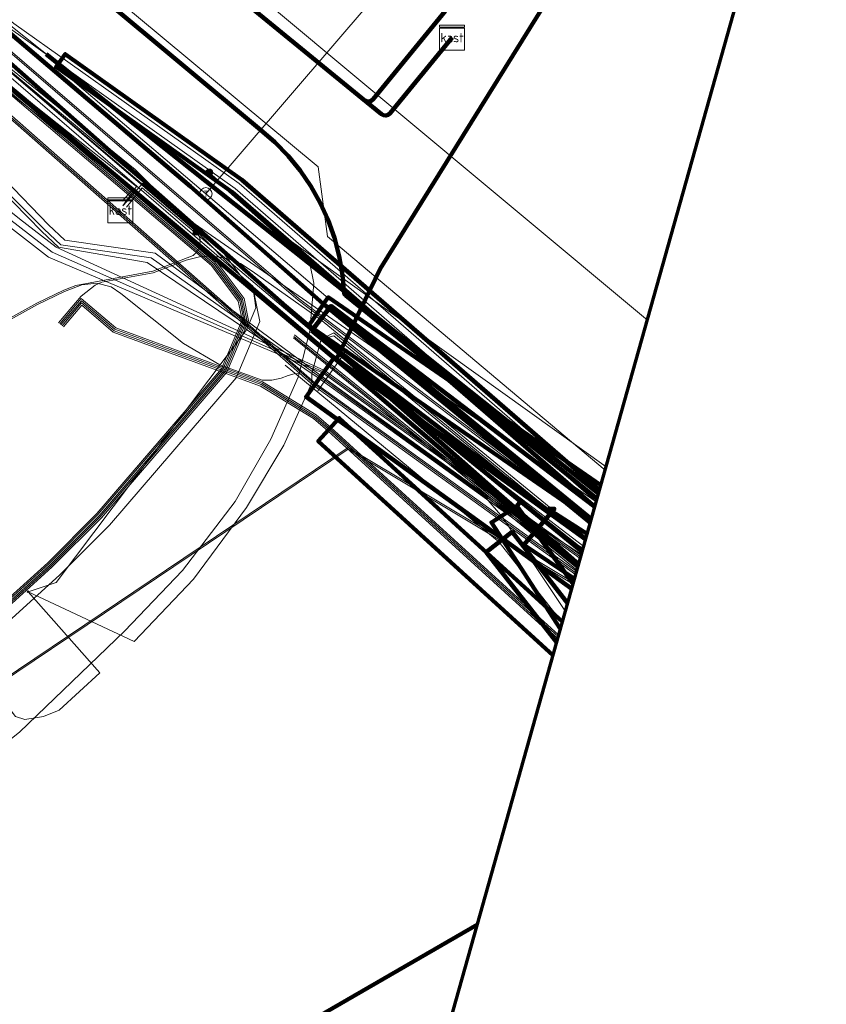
# Model space of a CAD drawing. Extents: x 152558 to 154479, y 462974 to 463683.
# Tile 600 of 638: x 154382 to 154408, y 463424 to 463455. Entities that reach past the tile are written whole.
import ezdxf
from ezdxf.enums import TextEntityAlignment as Align
from ezdxf.lldxf.tags import DXFTag

# ---------------------------------------------------------------- set-up
doc = ezdxf.new("R2010")
doc.units = 0
doc.header["$LTSCALE"] = 0.2
doc.layers.get('0').update_dxf_attribs({"linetype": 'CONTINUOUS'})
for name, color, linetype, lineweight in [('B-RO-KL-DATA_COAXIAAL_17_ZIGGO BV-G', 90, 'KL-DATA-N', 18), ('B-RO-KL-DATA_DUCT_ZIGGO BV-G', 90, 'CONTINUOUS', 100), ('B-RO-KL-DATA_EUROFIBER NEDERLAND BV-G', 90, 'KL-DATA-N', 18), ('B-RO-KL-DATA_HULPSTUK_EUROFIBER NEDERLAND BV-S', 90, 'CONTINUOUS', 25), ('B-RO-KL-DATA_HULPSTUK_KPN BV-S', 90, 'CONTINUOUS', 25), ('B-RO-KL-DATA_HULPSTUK_STEDIN NETBEHEER BV-S', 90, 'CONTINUOUS', 25), ('B-RO-KL-DATA_KABELBED_KPN BV-G', 90, 'CONTINUOUS', 100), ('B-RO-KL-DATA_KABELBED_ZIGGO BV-G', 90, 'CONTINUOUS', 100), ('B-RO-KL-DATA_MANTELBUIS_ASBESTCEMENT_1.25_KPN BV-G', 90, 'CONTINUOUS', 100), ('B-RO-KL-DATA_MANTELBUIS_PVC_2_KPN BV-G', 90, 'CONTINUOUS', 100), ('B-RO-KL-DATA_MANTELBUIS_STAAL_2.5_KPN BV-G', 90, 'CONTINUOUS', 100), ('B-RO-KL-DATA_MANTELBUIS_ZIGGO BV-G', 90, 'CONTINUOUS', 100), ('B-RO-KL-DATA_STEDIN NETBEHEER BV-G', 90, 'KL-DATA-N', 18), ('B-RO-KL-ET_HS_50 KV_STEDIN NETBEHEER BV-G', 10, 'KL-HS-N', 18), ('B-RO-KL-ET_HS_MANTELBUIS_BETON_STEDIN NETBEHEER BV-G', 10, 'CONTINUOUS', 100), ('B-RO-KL-ET_HS_MANTELBUIS_PE_125_STEDIN NETBEHEER BV-G', 10, 'CONTINUOUS', 100), ('B-RO-KL-ET_HS_MANTELBUIS_PE_200_STEDIN NETBEHEER BV-G', 10, 'CONTINUOUS', 100), ('B-RO-KL-ET_HS_MANTELBUIS_PVC_125_STEDIN NETBEHEER BV-G', 10, 'CONTINUOUS', 100), ('B-RO-KL-ET_LS_230 V_GEMEENTE AMERSFOORT-G', 190, 'KL-LS-N', 18), ('B-RO-KL-ET_LS_400 V_STEDIN NETBEHEER BV-G', 190, 'KL-LS-N', 18), ('B-RO-KL-ET_LS_HULPSTUK_GEMEENTE AMERSFOORT-S', 190, 'CONTINUOUS', 25), ('B-RO-KL-ET_LS_HULPSTUK_STEDIN NETBEHEER BV-S', 190, 'CONTINUOUS', 25), ('B-RO-KL-ET_LS_KABELBED_GEMEENTE AMERSFOORT-G', 190, 'CONTINUOUS', 100), ('B-RO-KL-ET_LS_MANTELBUIS_110_GEMEENTE AMERSFOORT-G', 190, 'CONTINUOUS', 100), ('B-RO-KL-ET_LS_MANTELBUIS_BETON_STEDIN NETBEHEER BV-G', 190, 'CONTINUOUS', 100), ('B-RO-KL-ET_LS_MANTELBUIS_PE_125_STEDIN NETBEHEER BV-G', 190, 'CONTINUOUS', 100), ('B-RO-KL-ET_LS_MANTELBUIS_PE_200_STEDIN NETBEHEER BV-G', 190, 'CONTINUOUS', 100), ('B-RO-KL-ET_LS_MANTELBUIS_PVC_125_STEDIN NETBEHEER BV-G', 190, 'CONTINUOUS', 100), ('B-RO-KL-ET_MS_10 KV_STEDIN NETBEHEER BV-G', 130, 'KL-MS-N', 18), ('B-RO-KL-ET_MS_MANTELBUIS_BETON_STEDIN NETBEHEER BV-G', 130, 'CONTINUOUS', 100), ('B-RO-KL-ET_MS_MANTELBUIS_PE_125_STEDIN NETBEHEER BV-G', 130, 'CONTINUOUS', 100), ('B-RO-KL-ET_MS_MANTELBUIS_PE_200_STEDIN NETBEHEER BV-G', 130, 'CONTINUOUS', 100), ('B-RO-KL-ET_MS_MANTELBUIS_PVC_125_STEDIN NETBEHEER BV-G', 130, 'CONTINUOUS', 100), ('B-RO-KL-GAS_HD_STAAL_219_8 BAR_STEDIN NETBEHEER BV-G', 30, 'KL-GAS-HD-N', 18), ('B-RO-KL-GAS_LD_0.1 BAR_STEDIN NETBEHEER BV-G', 50, 'KL-GAS-LD-N', 18), ('B-RO-KL-GAS_LD_HULPSTUK_STEDIN NETBEHEER BV-S', 50, 'CONTINUOUS', 25), ('B-RO-KL-GAS_LD_MANTELBUIS_GRIJS GIETIJZER_STEDIN NETBEHEER BV-G', 50, 'CONTINUOUS', 100), ('B-RO-KL-GAS_LD_PE_160_0.1 BAR_STEDIN NETBEHEER BV-G', 50, 'KL-GAS-LD-N', 18), ('B-RO-KL-GAS_LD_PE_200_0.1 BAR_STEDIN NETBEHEER BV-G', 50, 'KL-GAS-LD-N', 18), ('B-RO-KL-GAS_LD_PVC_160_0.1 BAR_STEDIN NETBEHEER BV-G', 50, 'KL-GAS-LD-N', 18), ('B-RO-KL-GAS_LD_STAAL_114_0.1 BAR_STEDIN NETBEHEER BV-G', 50, 'KL-GAS-LD-N', 18), ('B-RO-KL-GAS_LD_STAAL_273_0.1 BAR_STEDIN NETBEHEER BV-G', 50, 'KL-GAS-LD-N', 18), ('B-RO-KL-WATER_75_VITENS-G', 170, 'KL-WATER-N', 18), ('B-RO-OG-INFO_ORIENTATIEPOLYGOON-GV', 7, 'CONTINUOUS', 70), ('B-RO-OG-INFO_STEDIN NETBEHEER BV-G', 7, 'CONTINUOUS', 18)]:
    doc.layers.add(name, color=color, linetype=linetype, lineweight=lineweight)
doc.styles.add('NLCS-ISO', font='NLCS-ISO.ttf')
tags = doc.linetypes.add('KL-DATA-N', pattern='A,4,-1,[101,NLCS.SHX,S=0.5,R=0,X=0,Y=0],-1,4,-1,["D",Standard,S=1,R=0,X=-0.25,Y=-0.5],-1.5', length=12.5).pattern_tags.tags
tags[18] = DXFTag(74, 10)
tags = doc.linetypes.add('KL-GAS-HD-N', pattern='A,4,-1,[69,NLCS.SHX,S=0.5,R=0,X=0,Y=0],-1,4,-1,["H",Standard,S=1,R=0,X=0,Y=-0.5],-2', length=13).pattern_tags.tags
tags[18] = DXFTag(74, 10)
tags = doc.linetypes.add('KL-GAS-LD-N', pattern='A,4,-1,[69,NLCS.SHX,S=0.5,R=0,X=0,Y=0],-1,4,-1,["L",Standard,S=1,R=0,X=0.25,Y=-0.5],-2', length=13).pattern_tags.tags
tags[18] = DXFTag(74, 10)
tags = doc.linetypes.add('KL-HS-N', pattern='A,4,-1,[103,NLCS.SHX,S=0.75,R=0,X=0,Y=0],-1,4,-1,["H",Standard,S=1,R=0,X=0,Y=-0.5],-2', length=13).pattern_tags.tags
tags[18] = DXFTag(74, 10)
tags = doc.linetypes.add('KL-LS-N', pattern='A,4,-1,[103,NLCS.SHX,S=0.75,R=0,X=0,Y=0],-1,4,-1,["L",Standard,S=1,R=0,X=0,Y=-0.5],-2', length=13).pattern_tags.tags
tags[18] = DXFTag(74, 10)
tags = doc.linetypes.add('KL-MS-N', pattern='A,4,-1,[103,NLCS.SHX,S=0.75,R=0,X=0,Y=0],-1,4,-1,["M",Standard,S=1,R=0,X=0,Y=-0.5],-2', length=13).pattern_tags.tags
tags[18] = DXFTag(74, 10)
doc.linetypes.add('KL-WATER-N', pattern='A,7,-0.5,[168,NLCS.SHX,S=0.75,R=0,X=0.75,Y=0],-2', length=9.5)

# ---------------------------------------------------------------- blocks, each defined once
blk = doc.blocks.new('SKL-WTB_HULP_MOF-SO')
at = {"linetype": 'ByBlock', "lineweight": 18}
h = blk.add_hatch(color=0, dxfattribs=at)
h.dxf.hatch_style = 1
h.paths.add_polyline_path([(-0.5625, 0, 1), (0.5625, 0, 1)])
at = {"color": 0, "linetype": 'ByBlock', "lineweight": 18}
blk.add_circle((0, 0), 0.5625, dxfattribs=at)
at = {"color": 0, "linetype": 'ByBlock', "lineweight": 18, "style": 'NLCS-ISO', "flags": 1}
for tag, p in [('TYPE', (1.5, 0)), ('LABEL', (1.5, -1.5)), ('OMSCHRIJVING', (1.5, -3))]:
    blk.add_attdef(tag, p, '', height=1, dxfattribs=at)
blk = doc.blocks.new('SKL-WTB_HULP_T STUK-SO')
at = {"color": 0, "linetype": 'ByBlock', "lineweight": 18}
blk.add_circle((0, 0), 1, dxfattribs=at)
at = {"color": 0, "linetype": 'ByBlock', "lineweight": -2, "style": 'NLCS-ISO'}
blk.add_text('T', height=1, dxfattribs=at).set_placement((0, 0), align=Align.MIDDLE_CENTER)
at = {"color": 0, "linetype": 'ByBlock', "lineweight": 18, "style": 'NLCS-ISO', "flags": 1}
for tag, p in [('TYPE', (1.5, 0)), ('LABEL', (1.5, -1.5)), ('OMSCHRIJVING', (1.5, -3))]:
    blk.add_attdef(tag, p, '', height=1, dxfattribs=at)
blk = doc.blocks.new('SKL-WTB_HULP_OVERIG-SO')
at = {"color": 0, "linetype": 'ByBlock', "lineweight": 18}
for points in [[(-0.14, 0.14), (0.14, -0.14)], [(0.14, 0.14), (-0.14, -0.14)]]:
    blk.add_lwpolyline(points, dxfattribs=at)
at = {"color": 0, "linetype": 'ByBlock', "lineweight": 18, "style": 'NLCS-ISO', "flags": 1}
for tag, p in [('TYPE', (1.5, 0)), ('LABEL', (1.5, -1.5)), ('OMSCHRIJVING', (1.5, -3))]:
    blk.add_attdef(tag, p, '', height=1, dxfattribs=at)
blk = doc.blocks.new('SKL-WTB_HULP_KAST-SO')
at = {"color": 0, "linetype": 'ByBlock', "lineweight": 18}
for points in [[(-2, 2), (2, 2), (2, 1.68), (-2, 1.68)], [(-2, 1.52), (2, 1.52), (2, -2), (-2, -2)]]:
    blk.add_lwpolyline(points, close=True, dxfattribs=at)
at = {"color": 0, "linetype": 'ByBlock', "lineweight": 18, "style": 'NLCS-ISO'}
blk.add_text('kast', height=1.5, dxfattribs=at).set_placement((0, 0), align=Align.MIDDLE_CENTER)
at = {"color": 0, "linetype": 'ByBlock', "lineweight": 18, "style": 'NLCS-ISO', "flags": 1}
for tag, p in [('TYPE', (2.5, 0)), ('LABEL', (2.5, -1.5)), ('OMSCHRIJVING', (2.5, -3))]:
    blk.add_attdef(tag, p, '', height=1, dxfattribs=at)

msp = doc.modelspace()

# ---------------------------------------------------------------- linework, layer by layer
at = {"layer": 'B-RO-KL-DATA_COAXIAAL_17_ZIGGO BV-G', "flags": 128}
for points in [[(154218.302, 463353.028), (154217.934, 463353.99), (154223.042, 463355.944), (154227.376, 463357.546), (154230.065, 463358.539), (154238.318, 463361.589), (154238.721, 463361.738), (154239.25, 463361.934), (154245.297, 463364.168), (154250.057, 463365.927), (154250.062, 463365.929), (154251.38, 463366.416), (154253.645, 463367.253), (154254.158, 463367.436), (154264.267, 463371.047), (154265.461, 463371.474), (154266.376, 463371.819), (154266.64, 463371.919), (154271.636, 463373.804), (154273.177, 463374.385), (154274.161, 463374.756), (154277.52, 463376.024), (154278.092, 463376.24), (154281.561, 463377.549), (154283.439, 463378.257), (154292.435, 463381.608), (154297.975, 463383.672), (154297.662, 463384.413), (154294.367, 463392.474), (154291.577, 463400.459), (154291.584, 463400.869), (154291.8, 463401.12), (154297.165, 463403.151), (154297.44, 463403.45), (154297.442, 463403.463), (154297.464, 463403.632), (154297.502, 463403.926), (154276.73, 463461.478), (154273.743, 463469.754), (154273.217, 463471.213), (154274.519, 463471.691), (154280.111, 463473.741), (154282.391, 463474.851), (154282.609, 463474.93), (154284.462, 463475.601), (154294.361, 463479.086), (154295.491, 463479.499), (154302.68, 463482.128), (154324.013, 463490.277), (154326.061, 463491.654), (154327.554, 463494.54), (154327.881, 463495.173), (154327.883, 463495.179), (154328.052, 463495.837), (154328.221, 463496.494), (154329.123, 463500), (154329.239, 463500.451), (154329.309, 463500.722), (154330.561, 463500), (154331.408, 463499.234), (154350.72, 463481.762), (154350.753, 463481.732), (154351.097, 463481.385), (154352.632, 463479.839), (154354.062, 463478.398), (154358.559, 463473.868), (154373.526, 463461.102), (154376.285, 463458.699), (154380.26, 463455.237), (154385.373, 463450.784), (154392.12, 463444.814), (154399.951, 463437.885)], [(154399.951, 463437.885), (154392.12, 463444.814), (154385.373, 463450.784), (154380.26, 463455.237), (154376.285, 463458.699), (154373.526, 463461.102), (154358.559, 463473.868), (154352.889, 463477.304), (154352.326, 463477.425), (154352.025, 463477.49), (154351.989, 463477.449), (154336.911, 463460.42), (154336.829, 463460.328), (154336.168, 463459.581), (154336.383, 463459.409), (154336.493, 463459.319), (154336.529, 463459.29)], [(154399.951, 463437.885), (154392.12, 463444.814), (154385.373, 463450.784), (154380.26, 463455.237), (154376.285, 463458.699), (154373.526, 463461.102), (154358.559, 463473.868), (154352.889, 463477.304), (154352.326, 463477.425), (154352.302, 463477.398), (154337.409, 463460.568), (154337.041, 463460.152), (154336.586, 463459.638), (154336.383, 463459.409), (154336.493, 463459.319), (154336.529, 463459.29)]]:
    msp.add_lwpolyline(points, dxfattribs=at)
at = {"layer": 'B-RO-KL-DATA_DUCT_ZIGGO BV-G', "flags": 128}
for points in [[(154237.299, 463458.078), (154273.217, 463471.213), (154280.111, 463473.741), (154282.391, 463474.851), (154282.609, 463474.93), (154294.361, 463479.086), (154295.491, 463479.499), (154302.68, 463482.128), (154324.013, 463490.277), (154326.061, 463491.654), (154327.554, 463494.54), (154327.881, 463495.173), (154328.052, 463495.837), (154329.239, 463500.451), (154329.309, 463500.722), (154330.561, 463500), (154350.753, 463481.732), (154351.097, 463481.385), (154354.062, 463478.398), (154354.199, 463478.542), (154362.737, 463471.047), (154387.511, 463449.993), (154391.748, 463446.24), (154400.325, 463439.214)], [(154237.299, 463458.078), (154273.217, 463471.213), (154280.111, 463473.741), (154282.391, 463474.851), (154282.609, 463474.93), (154294.361, 463479.086), (154295.491, 463479.499), (154302.68, 463482.128), (154324.013, 463490.277), (154326.061, 463491.654), (154327.554, 463494.54), (154327.881, 463495.173), (154328.052, 463495.837), (154329.239, 463500.451), (154329.309, 463500.722), (154330.561, 463500), (154350.753, 463481.732), (154351.097, 463481.385), (154354.062, 463478.398), (154354.199, 463478.542), (154362.737, 463471.047), (154387.511, 463449.993), (154391.748, 463446.24), (154400.325, 463439.214)], [(154237.299, 463458.078), (154273.217, 463471.213), (154280.111, 463473.741), (154282.391, 463474.851), (154282.609, 463474.93), (154294.361, 463479.086), (154295.491, 463479.499), (154302.68, 463482.128), (154324.013, 463490.277), (154326.061, 463491.654), (154327.554, 463494.54), (154327.881, 463495.173), (154328.052, 463495.837), (154329.239, 463500.451), (154329.309, 463500.722), (154330.561, 463500), (154350.753, 463481.732), (154351.097, 463481.385), (154354.062, 463478.398), (154354.199, 463478.542), (154362.737, 463471.047), (154387.511, 463449.993), (154391.748, 463446.24), (154400.325, 463439.214)], [(154400.325, 463439.214), (154391.748, 463446.24), (154387.511, 463449.993), (154362.737, 463471.047), (154354.199, 463478.542), (154354.062, 463478.398), (154351.097, 463481.385), (154350.753, 463481.732), (154330.561, 463500), (154329.309, 463500.722), (154329.239, 463500.451), (154328.052, 463495.837), (154327.881, 463495.173), (154327.554, 463494.54), (154326.061, 463491.654), (154324.013, 463490.277), (154302.68, 463482.128), (154295.491, 463479.499), (154294.361, 463479.086), (154282.609, 463474.93), (154282.391, 463474.851), (154280.111, 463473.741), (154273.217, 463471.213), (154237.299, 463458.078)], [(154400.325, 463439.214), (154391.748, 463446.24), (154387.511, 463449.993), (154362.737, 463471.047), (154354.199, 463478.542), (154354.062, 463478.398), (154351.097, 463481.385), (154350.753, 463481.732), (154330.561, 463500), (154329.309, 463500.722), (154329.239, 463500.451), (154328.052, 463495.837), (154327.881, 463495.173), (154327.554, 463494.54), (154326.061, 463491.654), (154324.013, 463490.277), (154302.68, 463482.128), (154295.491, 463479.499), (154294.361, 463479.086), (154282.609, 463474.93), (154282.391, 463474.851), (154280.111, 463473.741), (154273.217, 463471.213), (154237.299, 463458.078)], [(154400.325, 463439.214), (154391.748, 463446.24), (154387.511, 463449.993), (154362.737, 463471.047), (154354.199, 463478.542), (154354.062, 463478.398), (154353.497, 463477.801), (154352.326, 463477.425), (154337.041, 463460.152), (154336.383, 463459.409), (154336.168, 463459.581), (154335.862, 463459.841), (154336.304, 463460.373), (154334.447, 463461.992), (154333.994, 463461.473)], [(154400.325, 463439.214), (154391.748, 463446.24), (154387.511, 463449.993), (154362.737, 463471.047), (154354.199, 463478.542), (154354.062, 463478.398), (154353.497, 463477.801), (154352.326, 463477.425), (154337.041, 463460.152), (154336.383, 463459.409), (154336.168, 463459.581), (154335.862, 463459.841), (154336.304, 463460.373), (154334.447, 463461.992), (154333.994, 463461.473)]]:
    msp.add_lwpolyline(points, dxfattribs=at)
at = {"layer": 'B-RO-KL-DATA_EUROFIBER NEDERLAND BV-G', "flags": 128}
for points in [[(154387.444, 463504.362), (154382.7, 463508.4), (154380.9, 463508.7), (154377.6, 463506.3), (154355.8, 463478.9), (154355.5, 463478.6), (154355.3, 463478.1), (154355.9, 463476.3), (154356.8, 463475), (154389.5, 463446.8), (154389.6, 463446.1), (154389.3, 463445.4), (154383.2, 463437.3), (154382.3, 463437)], [(154387.444, 463504.362), (154382.7, 463508.4), (154380.9, 463508.7), (154377.6, 463506.3), (154355.8, 463478.9), (154355.5, 463478.6), (154355.3, 463478.1), (154355.9, 463476.3), (154356.8, 463475), (154389.5, 463446.8), (154389.6, 463446.1), (154389.3, 463445.4), (154383.2, 463437.3), (154382.3, 463437)], [(154382.3, 463437), (154383.2, 463437.3), (154389.3, 463445.4), (154389.6, 463446.1), (154389.5, 463446.8), (154356.8, 463475), (154355.9, 463476.3), (154355.3, 463478.1), (154355.5, 463478.6), (154377.6, 463506.3), (154380.9, 463508.7), (154382.7, 463508.4), (154407.5, 463487.5), (154412.693, 463483.23)], [(154378.7, 463437.2), (154381.9, 463433), (154382.2, 463432.9), (154382.8, 463433), (154383.3, 463433.2), (154384.6, 463434.4), (154382.3, 463437), (154385.7, 463435.4), (154387.6, 463437.4), (154389.3, 463439.7), (154390.5, 463441.7), (154391.4, 463443.7), (154391.4, 463444), (154391.7, 463445.1), (154392.1, 463445.3), (154400.17, 463438.666)], [(154382.3, 463437), (154385.7, 463435.4), (154387.6, 463437.4), (154389.3, 463439.7), (154390.5, 463441.7), (154391.4, 463443.7), (154391.4, 463444), (154391.7, 463445.1), (154392.1, 463445.2), (154400.159, 463438.624)], [(154382.3, 463437), (154385.7, 463435.4), (154387.6, 463437.4), (154389.3, 463439.7), (154390.5, 463441.7), (154391.4, 463443.7), (154391.4, 463444), (154391.7, 463445.1), (154392.1, 463445.2), (154400.159, 463438.624)], [(154382.3, 463437), (154385.7, 463435.4), (154387.6, 463437.4), (154389.3, 463439.7), (154390.5, 463441.7), (154391.4, 463443.7), (154391.4, 463444), (154391.7, 463445.1), (154392.1, 463445.2), (154400.159, 463438.624)], [(154378.7, 463441.4), (154378.6, 463437.2), (154381.9, 463433), (154382.2, 463432.9), (154382.8, 463433), (154383.3, 463433.2), (154384.6, 463434.4), (154382.3, 463437)], [(154377.8, 463438.4), (154378.6, 463437.2), (154381.9, 463433), (154382.2, 463432.9), (154382.8, 463433), (154383.3, 463433.2), (154384.6, 463434.4), (154382.3, 463437)], [(154378.6, 463437.2), (154381.9, 463433), (154382.2, 463432.9), (154382.8, 463433), (154383.3, 463433.2), (154384.6, 463434.4), (154382.3, 463437)]]:
    msp.add_lwpolyline(points, dxfattribs=at)
at = {"layer": 'B-RO-KL-DATA_KABELBED_KPN BV-G', "flags": 128}
for points in [[(154262.963, 463555.231), (154288.068, 463537.359), (154301.665, 463526.106), (154322.989, 463510.294), (154331.964, 463502.63), (154334.612, 463500), (154343.852, 463490.823), (154351.245, 463484.227), (154366.895, 463470.857), (154389.748, 463451.813), (154390.208, 463451.414), (154390.633, 463450.976), (154391.018, 463450.505), (154391.362, 463450.002), (154391.662, 463449.471), (154391.915, 463448.917), (154392.121, 463448.343), (154392.276, 463447.754), (154392.381, 463447.154), (154392.434, 463446.547), (154400.538, 463439.973)], [(154329.785, 463498.552), (154333.617, 463494.654), (154333.634, 463494.637), (154343.046, 463485.904), (154348.112, 463481.487), (154354.696, 463475.772), (154387.094, 463448.69), (154392.178, 463444.438)], [(154392.178, 463444.437), (154392.178, 463444.438), (154393.581, 463447.356), (154409.062, 463472.269), (154410.067, 463473.887)], [(154393.581, 463447.356), (154409.062, 463472.269)], [(154392.489, 463446.502), (154400.538, 463439.973)], [(154392.178, 463444.438), (154392.178, 463444.438), (154392.557, 463444.112), (154399.929, 463437.806)], [(154392.557, 463444.112), (154399.929, 463437.806)], [(154357.286, 463404.175), (154357.36, 463404.231), (154357.437, 463404.283), (154364.584, 463408.878), (154368.624, 463410.096), (154396.705, 463426.331)]]:
    msp.add_lwpolyline(points, dxfattribs=at)
at = {"layer": 'B-RO-KL-DATA_KABELBED_ZIGGO BV-G', "flags": 128}
for points in [[(154400.325, 463439.214), (154391.748, 463446.24), (154387.511, 463449.993), (154362.737, 463471.047), (154354.199, 463478.542)], [(154399.947, 463437.87), (154380.26, 463455.237)]]:
    msp.add_lwpolyline(points, dxfattribs=at)
at = {"layer": 'B-RO-KL-DATA_MANTELBUIS_ASBESTCEMENT_1.25_KPN BV-G', "flags": 128}
msp.add_lwpolyline([(154393.581, 463447.356), (154409.062, 463472.269)], dxfattribs=at)
at = {"layer": 'B-RO-KL-DATA_MANTELBUIS_PVC_2_KPN BV-G', "flags": 128}
msp.add_lwpolyline([(154392.489, 463446.502), (154400.538, 463439.973)], dxfattribs=at)
msp.add_lwpolyline([(154392.489, 463446.502), (154400.538, 463439.973)], dxfattribs=at)
at = {"layer": 'B-RO-KL-DATA_MANTELBUIS_STAAL_2.5_KPN BV-G', "flags": 128}
msp.add_lwpolyline([(154392.557, 463444.112), (154399.929, 463437.806)], dxfattribs=at)
at = {"layer": 'B-RO-KL-DATA_MANTELBUIS_ZIGGO BV-G', "flags": 128}
for points in [[(154400.325, 463439.214), (154391.748, 463446.24)], [(154392.12, 463444.814), (154399.951, 463437.885)]]:
    msp.add_lwpolyline(points, dxfattribs=at)
at = {"layer": 'B-RO-KL-DATA_STEDIN NETBEHEER BV-G', "flags": 128}
for points in [[(154412.601, 463482.903), (154402.353, 463491.312), (154382.501, 463508.051), (154381.29, 463508.304), (154380.111, 463507.798), (154377.926, 463505.351), (154355.543, 463477.812), (154355.995, 463476.435), (154356.834, 463475.141), (154369.466, 463464.182), (154387.702, 463448.541)], [(154369.307, 463438.884), (154382.585, 463446.252), (154383.449, 463446.671), (154383.837, 463446.819), (154386.296, 463447.274), (154387.595, 463447.775), (154387.73, 463447.913), (154387.806, 463448.089), (154387.815, 463448.28), (154387.794, 463448.373), (154387.702, 463448.541)], [(154400.193, 463438.747), (154391.67, 463445.727), (154389.488, 463447.277), (154389.111, 463447.522), (154388.693, 463447.685), (154388.249, 463447.759), (154387.8, 463447.742), (154387.364, 463447.633), (154386.31, 463447.226), (154384.667, 463446.922), (154384.45, 463446.831), (154383.999, 463446.471), (154383.281, 463445.626)], [(154390.984, 463444.001), (154390.83, 463443.986), (154390.64, 463443.934), (154390.411, 463443.845), (154390.111, 463443.786), (154389.802, 463443.786), (154388.452, 463444.276), (154387.288, 463444.957), (154385.275, 463446.562), (154384.961, 463446.78), (154384.511, 463446.898), (154384.03, 463446.839), (154383.469, 463446.625), (154382.608, 463446.208), (154369.332, 463438.84), (154368.768, 463438.213)], [(154399.312, 463435.609), (154392.004, 463442.27), (154391.537, 463442.67), (154389.813, 463443.729), (154385.11, 463445.457), (154384.005, 463446.4), (154383.319, 463445.594)], [(154399.297, 463435.556), (154391.971, 463442.233), (154391.507, 463442.63), (154389.791, 463443.684), (154385.084, 463445.413), (154384.011, 463446.329), (154383.357, 463445.562)], [(154399.282, 463435.502), (154391.938, 463442.196), (154391.477, 463442.59), (154389.769, 463443.639), (154385.058, 463445.369), (154384.017, 463446.258), (154383.395, 463445.53)], [(154399.267, 463435.449), (154391.905, 463442.159), (154391.447, 463442.549), (154389.747, 463443.594), (154385.032, 463445.325), (154384.023, 463446.188), (154383.433, 463445.498)], [(154399.895, 463437.685), (154399.776, 463437.792), (154397.012, 463440.035), (154391.683, 463443.923)], [(154399.524, 463436.363), (154397.505, 463439.392), (154396.982, 463439.995), (154392.064, 463443.585)]]:
    msp.add_lwpolyline(points, dxfattribs=at)
at = {"layer": 'B-RO-KL-ET_HS_50 KV_STEDIN NETBEHEER BV-G', "flags": 128}
for points in [[(154399.885, 463437.648), (154391.508, 463443.69), (154381.782, 463452.254), (154377.636, 463455.753), (154371.558, 463461.201), (154357.134, 463473.376), (154357.016, 463473.41)], [(154357.016, 463473.41), (154357.069, 463473.3), (154371.493, 463461.126), (154377.571, 463455.677), (154381.717, 463452.178), (154391.446, 463443.612), (154399.856, 463437.545)], [(154357.016, 463473.41), (154371.525, 463461.163), (154377.604, 463455.715), (154381.749, 463452.216), (154391.477, 463443.651), (154399.87, 463437.597)], [(154400.001, 463438.062), (154391.764, 463444.003), (154382.957, 463447.73), (154379.539, 463450.373), (154379.425, 463450.642)], [(154400.03, 463438.164), (154391.826, 463444.082), (154383.201, 463448.046), (154382.028, 463448.953), (154379.902, 463450.667)], [(154379.661, 463450.531), (154383.079, 463447.888), (154391.795, 463444.043), (154400.015, 463438.113)], [(154399.94, 463437.846), (154391.629, 463443.841), (154386.119, 463447.552), (154383.281, 463448.052), (154382.746, 463448.547), (154381.359, 463449.959)], [(154399.955, 463437.897), (154391.662, 463443.879), (154386.249, 463447.704), (154383.349, 463448.125), (154382.815, 463448.619), (154381.418, 463450.023)], [(154399.969, 463437.949), (154391.695, 463443.917), (154386.379, 463447.856), (154383.485, 463448.271), (154382.953, 463448.763), (154381.561, 463450.217)]]:
    msp.add_lwpolyline(points, dxfattribs=at)
at = {"layer": 'B-RO-KL-ET_HS_MANTELBUIS_BETON_STEDIN NETBEHEER BV-G', "flags": 128}
for points in [[(154400.072, 463438.316), (154398.083, 463439.896), (154397.964, 463439.746), (154399.772, 463437.248)], [(154399.772, 463437.248), (154397.964, 463439.746), (154397.154, 463439.223), (154399.366, 463435.802)]]:
    msp.add_lwpolyline(points, dxfattribs=at)
at = {"layer": 'B-RO-KL-ET_HS_MANTELBUIS_PE_125_STEDIN NETBEHEER BV-G', "flags": 128}
for points in [[(154392.113, 463444.509), (154391.211, 463443.249), (154399.728, 463437.089)], [(154400.173, 463438.673), (154392.113, 463444.509)]]:
    msp.add_lwpolyline(points, dxfattribs=at)
at = {"layer": 'B-RO-KL-ET_HS_MANTELBUIS_PE_200_STEDIN NETBEHEER BV-G', "flags": 128}
msp.add_lwpolyline([(154400.618, 463440.256), (154389.156, 463450.204), (154383.491, 463454.235), (154383.201, 463453.827), (154388.846, 463449.81), (154400.468, 463439.723)], dxfattribs=at)
at = {"layer": 'B-RO-KL-ET_HS_MANTELBUIS_PVC_125_STEDIN NETBEHEER BV-G', "flags": 128}
for points in [[(154400.356, 463439.325), (154392.02, 463446.152), (154391.386, 463445.378)], [(154391.386, 463445.378), (154400.06, 463438.274)]]:
    msp.add_lwpolyline(points, dxfattribs=at)
at = {"layer": 'B-RO-KL-ET_LS_230 V_GEMEENTE AMERSFOORT-G', "flags": 128}
for points in [[(154385.339, 463449.372), (154385.779, 463449.997), (154374.871, 463458.654), (154366.144, 463466.24), (154356.157, 463474.741), (154353.374, 463476.718), (154351.693, 463477.583), (154347.11, 463481.286), (154342.867, 463484.223), (154337.943, 463487.781), (154337.923, 463487.841), (154331.198, 463493.12), (154330.317, 463494.561), (154325.934, 463499.855), (154324.633, 463501.486), (154323.572, 463502.737), (154319.167, 463505.871), (154319.163, 463505.874), (154319.149, 463505.884), (154307.96, 463514.006), (154307.88, 463514.051), (154313.905, 463522.267), (154320.25, 463530.328), (154316.126, 463533.585), (154327.555, 463548.336), (154330.637, 463546.55), (154340.265, 463541.071), (154341.726, 463540.481), (154343.427, 463541.036), (154344.428, 463542.332), (154346.369, 463541.056), (154348.791, 463539.51), (154354.856, 463535.587), (154355.236, 463535.192), (154355.756, 463534.886), (154360.08, 463532.069), (154363.302, 463530.268), (154363.442, 463529.788), (154363.662, 463527.216), (154364.883, 463525.529), (154366.244, 463524.403), (154367.605, 463523.273), (154368.926, 463522.167), (154370.587, 463520.856), (154373.069, 463518.929), (154376.492, 463516.312), (154381.336, 463512.565), (154384.838, 463509.918), (154384.838, 463509.852)], [(154385.319, 463449.522), (154385.639, 463449.872), (154381.095, 463453.48), (154376.892, 463456.798), (154373.87, 463459.299), (154365.143, 463466.85), (154358.238, 463472.815), (154355.576, 463475.071), (154353.374, 463476.567), (154351.673, 463477.473), (154351.173, 463477.893), (154352.013, 463478.649), (154351.633, 463480.385), (154352.214, 463481.841)], [(154385.359, 463449.392), (154385.979, 463450.097), (154398.809, 463439.229), (154400.091, 463438.383)], [(154385.459, 463449.327), (154385.959, 463449.952), (154395.146, 463442.172), (154398.729, 463439.049), (154400.037, 463438.191)], [(154391.587, 463443.445), (154392.525, 463444.776)]]:
    msp.add_lwpolyline(points, dxfattribs=at)
at = {"layer": 'B-RO-KL-ET_LS_400 V_STEDIN NETBEHEER BV-G', "flags": 128}
for points in [[(154346.089, 463456.107), (154344.842, 463454.644), (154344.542, 463454.669), (154344.211, 463454.871), (154336.506, 463461.267), (154336.406, 463461.687), (154336.514, 463461.955), (154348.041, 463475.823), (154350.883, 463479.502), (154387.351, 463448.997), (154400.513, 463439.884)], [(154357.394, 463475.122), (154369.642, 463464.684), (154390.958, 463446.353), (154400.33, 463439.235)], [(154357.429, 463475.158), (154369.66, 463464.729), (154390.989, 463446.392), (154400.345, 463439.286)], [(154388.107, 463450.44), (154388.181, 463450.308), (154391.334, 463447.526), (154391.459, 463446.889), (154391.33, 463445.365), (154390.956, 463443.878), (154390.082, 463441.892), (154388.943, 463439.891), (154387.251, 463437.684), (154385.394, 463435.738), (154382.028, 463432.499), (154378.688, 463429.832), (154375.319, 463427.571), (154365.607, 463421.997), (154361.002, 463419.542), (154361.029, 463419.555), (154357.86, 463418), (154354.343, 463416.365), (154352.091, 463415.371), (154350.273, 463418.535)], [(154388.107, 463450.44), (154390.025, 463448.742), (154400.826, 463440.999)], [(154399.424, 463436.01), (154397.397, 463438.593), (154390.539, 463444.262)]]:
    msp.add_lwpolyline(points, dxfattribs=at)
at = {"layer": 'B-RO-KL-ET_LS_KABELBED_GEMEENTE AMERSFOORT-G', "flags": 128}
for points in [[(154376.773, 463466.092), (154392.999, 463452.824)], [(154395.674, 463455.618), (154393.36, 463452.787), (154393.299, 463452.738), (154393.225, 463452.715), (154393.147, 463452.723), (154393.078, 463452.759)], [(154392.999, 463452.824), (154393.625, 463452.312), (154393.694, 463452.275), (154393.772, 463452.268), (154393.847, 463452.29), (154393.907, 463452.34), (154395.89, 463454.766)]]:
    msp.add_lwpolyline(points, dxfattribs=at)
at = {"layer": 'B-RO-KL-ET_LS_MANTELBUIS_110_GEMEENTE AMERSFOORT-G', "flags": 128}
for points in [[(154398.969, 463439.66), (154399.169, 463439.66), (154399.099, 463439.577), (154399.099, 463439.577), (154398.188, 463438.504), (154399.817, 463437.408)], [(154400.224, 463438.857), (154399.099, 463439.577), (154399.099, 463439.577), (154398.969, 463439.66)]]:
    msp.add_lwpolyline(points, dxfattribs=at)
at = {"layer": 'B-RO-KL-ET_LS_MANTELBUIS_BETON_STEDIN NETBEHEER BV-G', "flags": 128}
for points in [[(154400.072, 463438.316), (154398.083, 463439.896), (154397.964, 463439.746), (154399.772, 463437.248)], [(154399.772, 463437.248), (154397.964, 463439.746), (154397.154, 463439.223), (154399.366, 463435.802)]]:
    msp.add_lwpolyline(points, dxfattribs=at)
at = {"layer": 'B-RO-KL-ET_LS_MANTELBUIS_PE_125_STEDIN NETBEHEER BV-G', "flags": 128}
for points in [[(154392.113, 463444.509), (154391.211, 463443.249), (154399.728, 463437.089)], [(154400.173, 463438.673), (154392.113, 463444.509)]]:
    msp.add_lwpolyline(points, dxfattribs=at)
at = {"layer": 'B-RO-KL-ET_LS_MANTELBUIS_PE_200_STEDIN NETBEHEER BV-G', "flags": 128}
msp.add_lwpolyline([(154400.618, 463440.256), (154389.156, 463450.204), (154383.491, 463454.235), (154383.201, 463453.827), (154388.846, 463449.81), (154400.468, 463439.723)], dxfattribs=at)
at = {"layer": 'B-RO-KL-ET_LS_MANTELBUIS_PVC_125_STEDIN NETBEHEER BV-G', "flags": 128}
for points in [[(154400.663, 463440.417), (154391.922, 463446.439), (154391.298, 463445.533)], [(154400.356, 463439.325), (154392.02, 463446.152), (154391.386, 463445.378)], [(154400.466, 463439.717), (154392.006, 463446.163), (154391.4, 463445.367)], [(154391.298, 463445.533), (154400.348, 463439.298)], [(154391.386, 463445.378), (154400.06, 463438.274)], [(154391.4, 463445.367), (154400.175, 463438.681)], [(154399.431, 463436.035), (154392.275, 463442.565), (154391.601, 463441.827), (154399.129, 463434.958)], [(154399.596, 463436.623), (154397.812, 463438.916), (154396.984, 463438.272), (154399.244, 463435.368)]]:
    msp.add_lwpolyline(points, dxfattribs=at)
at = {"layer": 'B-RO-KL-ET_MS_10 KV_STEDIN NETBEHEER BV-G', "flags": 128}
for points in [[(154362.326, 463428.709), (154361.471, 463427.992), (154359.825, 463426.086), (154360.241, 463424.979), (154361.147, 463424.52), (154362.29, 463424.53), (154363.974, 463424.97), (154367.153, 463426.714), (154375.321, 463431.012), (154378.743, 463433.397), (154383.306, 463437.53), (154384.909, 463439.131), (154388.969, 463443.856), (154389.732, 463445.661), (154389.552, 463446.551), (154388.584, 463447.837), (154369.334, 463464.218), (154368.199, 463465.472), (154358.185, 463474.191), (154356.84, 463475.362), (154356.579, 463475.716), (154356.385, 463476.111), (154356.264, 463476.534), (154356.219, 463476.974), (154356.251, 463477.415), (154356.36, 463477.846), (154356.543, 463478.251), (154356.793, 463478.619), (154377.993, 463504.91), (154380.212, 463507.586), (154380.467, 463507.824), (154380.771, 463508.007), (154381.114, 463508.127), (154381.485, 463508.181), (154381.871, 463508.168), (154382.26, 463508.087), (154382.639, 463507.941), (154382.994, 463507.736), (154393.084, 463499.272)], [(154400.572, 463440.096), (154389.063, 463450.085), (154381.845, 463455.222), (154380.941, 463455.977), (154374.956, 463460.789), (154374.164, 463461.268), (154373.553, 463461.462), (154372.93, 463461.389), (154372.228, 463460.907), (154371.746, 463460.454), (154370.772, 463459.419), (154369.441, 463457.844)], [(154400.513, 463439.883), (154388.939, 463449.928), (154381.739, 463455.052), (154381.623, 463455.111), (154381.5, 463455.151), (154381.371, 463455.169), (154381.242, 463455.167), (154381.114, 463455.143), (154380.992, 463455.098), (154380.879, 463455.034), (154380.778, 463454.953), (154379.249, 463453.237), (154377.524, 463451.054)], [(154359.802, 463432.063), (154359.41, 463431.752), (154357.6, 463430.556), (154356.97, 463429.442), (154357.128, 463427.962), (154359.171, 463425.512), (154360.907, 463424.66), (154362.072, 463424.503), (154363.05, 463424.837), (154366.94, 463427.111), (154375.087, 463431.397), (154378.462, 463433.75), (154382.998, 463437.856), (154384.578, 463439.437), (154388.582, 463444.097), (154389.264, 463445.708), (154389.131, 463446.362), (154388.253, 463447.526), (154379.738, 463454.772)], [(154359.87, 463431.873), (154359.422, 463431.474), (154357.329, 463429.927), (154357.067, 463429.212), (154357.171, 463428.18), (154359.236, 463425.584), (154361.278, 463424.732), (154362.783, 463424.859), (154366.917, 463427.155), (154375.061, 463431.44), (154378.431, 463433.789), (154382.964, 463437.892), (154384.541, 463439.471), (154388.539, 463444.124), (154389.212, 463445.713), (154389.084, 463446.341), (154388.216, 463447.491), (154379.69, 463454.747)], [(154359.918, 463431.778), (154357.643, 463430.107), (154357.288, 463429.419), (154357.182, 463428.655), (154359.318, 463425.675), (154360.623, 463424.872), (154361.833, 463424.613), (154363.265, 463424.863), (154366.987, 463427.022), (154375.139, 463431.311), (154378.524, 463433.672), (154383.066, 463437.784), (154384.652, 463439.369), (154388.668, 463444.043), (154389.368, 463445.698), (154389.225, 463446.404), (154388.327, 463447.596), (154379.788, 463454.862)], [(154359.992, 463431.65), (154359.638, 463431.297), (154357.882, 463430.262), (154357.451, 463429.607), (154357.622, 463427.795), (154359.906, 463425.233), (154360.57, 463424.867), (154362.057, 463424.633), (154363.836, 463425.498), (154366.894, 463427.199), (154375.035, 463431.483), (154378.4, 463433.828), (154382.93, 463437.928), (154384.504, 463439.505), (154388.496, 463444.151), (154389.16, 463445.718), (154389.037, 463446.32), (154388.179, 463447.456), (154379.659, 463454.71)], [(154379.76, 463454.819), (154388.29, 463447.561), (154389.178, 463446.383), (154389.316, 463445.703), (154388.625, 463444.07), (154384.615, 463439.403), (154383.032, 463437.82), (154378.493, 463433.711), (154375.113, 463431.354), (154366.964, 463427.066), (154362.818, 463425.037), (154360.984, 463424.99), (154360.24, 463425.593), (154360.211, 463426.6), (154361.133, 463427.729), (154361.763, 463428.12)], [(154390.821, 463445.188), (154399.927, 463437.799)], [(154390.837, 463445.24), (154399.942, 463437.852)], [(154390.805, 463445.136), (154399.912, 463437.747)], [(154373.541, 463428.826), (154392.563, 463441.627), (154399.786, 463437.297)], [(154399.772, 463437.247), (154392.564, 463441.568), (154373.569, 463428.785)]]:
    msp.add_lwpolyline(points, dxfattribs=at)
at = {"layer": 'B-RO-KL-ET_MS_MANTELBUIS_BETON_STEDIN NETBEHEER BV-G', "flags": 128}
for points in [[(154400.072, 463438.316), (154398.083, 463439.896), (154397.964, 463439.746), (154399.772, 463437.248)], [(154399.772, 463437.248), (154397.964, 463439.746), (154397.154, 463439.223), (154399.366, 463435.802)]]:
    msp.add_lwpolyline(points, dxfattribs=at)
at = {"layer": 'B-RO-KL-ET_MS_MANTELBUIS_PE_125_STEDIN NETBEHEER BV-G', "flags": 128}
for points in [[(154392.113, 463444.509), (154391.211, 463443.249), (154399.728, 463437.089)], [(154400.173, 463438.673), (154392.113, 463444.509)]]:
    msp.add_lwpolyline(points, dxfattribs=at)
at = {"layer": 'B-RO-KL-ET_MS_MANTELBUIS_PE_200_STEDIN NETBEHEER BV-G', "flags": 128}
msp.add_lwpolyline([(154400.618, 463440.256), (154389.156, 463450.204), (154383.491, 463454.235), (154383.201, 463453.827), (154388.846, 463449.81), (154400.468, 463439.723)], dxfattribs=at)
at = {"layer": 'B-RO-KL-ET_MS_MANTELBUIS_PVC_125_STEDIN NETBEHEER BV-G', "flags": 128}
for points in [[(154400.663, 463440.417), (154391.922, 463446.439), (154391.298, 463445.533)], [(154400.356, 463439.325), (154392.02, 463446.152), (154391.386, 463445.378)], [(154400.466, 463439.717), (154392.006, 463446.163), (154391.4, 463445.367)], [(154391.298, 463445.533), (154400.348, 463439.298)], [(154391.386, 463445.378), (154400.06, 463438.274)], [(154391.4, 463445.367), (154400.175, 463438.681)], [(154399.431, 463436.035), (154392.275, 463442.565), (154391.601, 463441.827), (154399.129, 463434.958)], [(154399.596, 463436.623), (154397.812, 463438.916), (154396.984, 463438.272), (154399.244, 463435.368)]]:
    msp.add_lwpolyline(points, dxfattribs=at)
at = {"layer": 'B-RO-KL-GAS_HD_STAAL_219_8 BAR_STEDIN NETBEHEER BV-G', "flags": 128}
msp.add_lwpolyline([(154357.617, 463479.56), (154357.757, 463479.438), (154375.073, 463464.369), (154391.599, 463450.625), (154391.902, 463448.389), (154400.797, 463440.896)], dxfattribs=at)
at = {"layer": 'B-RO-KL-GAS_LD_0.1 BAR_STEDIN NETBEHEER BV-G', "flags": 128}
msp.add_lwpolyline([(154388, 463449.758), (154391.996, 463446.352)], dxfattribs=at)
at = {"layer": 'B-RO-KL-GAS_LD_MANTELBUIS_GRIJS GIETIJZER_STEDIN NETBEHEER BV-G', "flags": 128}
msp.add_lwpolyline([(154382.886, 463454.24), (154400.587, 463440.147)], dxfattribs=at)
at = {"layer": 'B-RO-KL-GAS_LD_PE_160_0.1 BAR_STEDIN NETBEHEER BV-G', "flags": 128}
msp.add_lwpolyline([(154385.738, 463450.539), (154389.239, 463447.013), (154392.036, 463444.624), (154400.11, 463438.452)], dxfattribs=at)
at = {"layer": 'B-RO-KL-GAS_LD_PE_200_0.1 BAR_STEDIN NETBEHEER BV-G', "flags": 128}
msp.add_lwpolyline([(154380.694, 463455.985), (154400.587, 463440.147)], dxfattribs=at)
at = {"layer": 'B-RO-KL-GAS_LD_PVC_160_0.1 BAR_STEDIN NETBEHEER BV-G', "flags": 128}
msp.add_lwpolyline([(154355.307, 463476.239), (154361.914, 463470.911), (154374.145, 463460.429), (154379.77, 463455.362), (154385.738, 463450.539)], dxfattribs=at)
at = {"layer": 'B-RO-KL-GAS_LD_STAAL_114_0.1 BAR_STEDIN NETBEHEER BV-G', "flags": 128}
msp.add_lwpolyline([(154388, 463449.758), (154410.739, 463476.279)], dxfattribs=at)
at = {"layer": 'B-RO-KL-GAS_LD_STAAL_273_0.1 BAR_STEDIN NETBEHEER BV-G', "flags": 128}
msp.add_lwpolyline([(154383.725, 463453.402), (154388, 463449.758)], dxfattribs=at)
at = {"layer": 'B-RO-KL-WATER_75_VITENS-G', "flags": 128}
msp.add_lwpolyline([(154359.477, 463481.302), (154402.149, 463445.708)], dxfattribs=at)
at = {"layer": 'B-RO-OG-INFO_ORIENTATIEPOLYGOON-GV', "flags": 128}
msp.add_lwpolyline([(152558, 463387), (153001, 463152), (154184, 462974), (154479, 462991), (154348, 463253), (154416, 463495), (154184, 463676), (154096, 463676), (153945, 463663), (153854, 463451), (153015, 463683), (152584, 463595)], close=True, dxfattribs=at)
at = {"layer": 'B-RO-OG-INFO_STEDIN NETBEHEER BV-G', "flags": 128}
msp.add_lwpolyline([(154400.618, 463440.256), (154389.156, 463450.204), (154383.491, 463454.235), (154383.201, 463453.827), (154388.846, 463449.81), (154400.468, 463439.723)], dxfattribs=at)
msp.add_lwpolyline([(154400.618, 463440.256), (154389.156, 463450.204), (154383.491, 463454.235), (154383.201, 463453.827), (154388.846, 463449.81), (154400.468, 463439.723)], dxfattribs=at)
msp.add_lwpolyline([(154400.618, 463440.256), (154389.156, 463450.204), (154383.491, 463454.235), (154383.201, 463453.827), (154388.846, 463449.81), (154400.468, 463439.723)], dxfattribs=at)

# ---------------------------------------------------------------- block references
at = {"layer": 'B-RO-KL-DATA_HULPSTUK_EUROFIBER NEDERLAND BV-S', "xscale": 0.2, "yscale": 0.2, "zscale": 0.2}
msp.add_blockref('SKL-WTB_HULP_OVERIG-SO', (154382.3, 463437), dxfattribs=at)
at = {"layer": 'B-RO-KL-DATA_HULPSTUK_KPN BV-S', "xscale": 0.2, "yscale": 0.2, "zscale": 0.2}
for p in [(154392.178, 463444.438), (154392.178, 463444.438), (154392.178, 463444.437)]:
    msp.add_blockref('SKL-WTB_HULP_OVERIG-SO', p, dxfattribs=at)
at = {"layer": 'B-RO-KL-DATA_HULPSTUK_STEDIN NETBEHEER BV-S', "xscale": 0.2, "yscale": 0.2, "zscale": 0.2}
msp.add_blockref('SKL-WTB_HULP_MOF-SO', (154387.702, 463448.541), dxfattribs=at)
at = {"layer": 'B-RO-KL-ET_LS_HULPSTUK_GEMEENTE AMERSFOORT-S', "xscale": 0.2, "yscale": 0.2, "zscale": 0.2}
for p in [(154395.89, 463454.766), (154385.258, 463449.232)]:
    msp.add_blockref('SKL-WTB_HULP_KAST-SO', p, dxfattribs=at)
at = {"layer": 'B-RO-KL-ET_LS_HULPSTUK_STEDIN NETBEHEER BV-S', "xscale": 0.2, "yscale": 0.2, "zscale": 0.2}
msp.add_blockref('SKL-WTB_HULP_MOF-SO', (154388.107, 463450.44), dxfattribs=at)
at = {"layer": 'B-RO-KL-GAS_LD_HULPSTUK_STEDIN NETBEHEER BV-S', "xscale": 0.2, "yscale": 0.2, "zscale": 0.2}
msp.add_blockref('SKL-WTB_HULP_T STUK-SO', (154388, 463449.758), dxfattribs=at)

doc.saveas('drawing.dxf')
